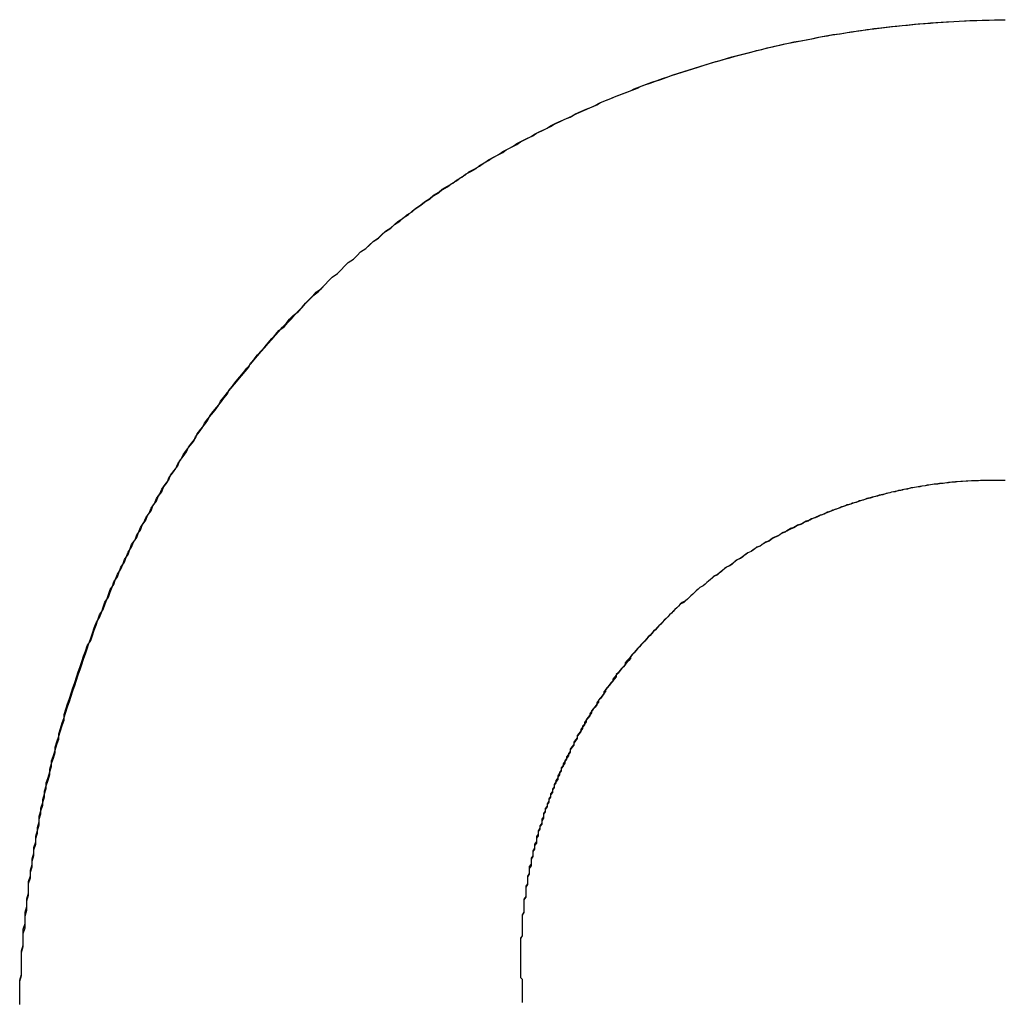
# Model space of a CAD drawing. Extents: x 1107 to 4046, y 937 to 3355.
# Tile 754 of 861: x 3042.459 to 3043.013, y 1750.831 to 1751.385. Entities that reach past the tile are written whole.
import ezdxf

# ---------------------------------------------------------------- set-up
doc = ezdxf.new("R2010")
doc.units = 0
doc.layers.add('KF_VIDA_L___C_LEFT', color=7, linetype='CONTINUOUS')

# ---------------------------------------------------------------- blocks, each defined once
blk = doc.blocks.new('KF_VIDA_L___C_LEFT')
at = {"layer": 'KF_VIDA_L___C_LEFT'}
for points in [[(153.155, 61.6173, 0), (153.155, 61.6207, 0), (153.155, 61.624, 0), (153.155, 61.6273, 0), (153.155, 61.6306, 0), (153.156, 61.6339, 0), (153.156, 61.6372, 0), (153.156, 61.6405, 0), (153.156, 61.6438, 0), (153.156, 61.6471, 0), (153.157, 61.6504, 0), (153.157, 61.6537, 0), (153.157, 61.6569, 0), (153.158, 61.6602, 0), (153.158, 61.6635, 0), (153.158, 61.6667, 0), (153.159, 61.67, 0), (153.159, 61.6732, 0), (153.159, 61.6765, 0), (153.16, 61.6797, 0), (153.16, 61.6829, 0), (153.16, 61.6862, 0), (153.161, 61.6894, 0), (153.161, 61.6926, 0), (153.162, 61.6958, 0), (153.162, 61.699, 0), (153.163, 61.7022, 0), (153.163, 61.7054, 0), (153.164, 61.7086, 0), (153.164, 61.7118, 0), (153.165, 61.715, 0), (153.166, 61.7181, 0), (153.166, 61.7213, 0), (153.167, 61.7244, 0), (153.167, 61.7276, 0), (153.168, 61.7307, 0), (153.169, 61.7339, 0), (153.169, 61.737, 0), (153.17, 61.7401, 0), (153.171, 61.7433, 0), (153.172, 61.7464, 0), (153.172, 61.7495, 0), (153.173, 61.7526, 0), (153.174, 61.7557, 0), (153.175, 61.7588, 0), (153.175, 61.7618, 0), (153.176, 61.7649, 0), (153.177, 61.768, 0), (153.178, 61.771, 0), (153.179, 61.7741, 0), (153.18, 61.7771, 0), (153.18, 61.7802, 0), (153.181, 61.7832, 0), (153.182, 61.7862, 0), (153.183, 61.7892, 0), (153.184, 61.7922, 0), (153.185, 61.7952, 0), (153.186, 61.7982, 0), (153.187, 61.8012, 0), (153.188, 61.8042, 0), (153.189, 61.8072, 0), (153.19, 61.8101, 0), (153.191, 61.8131, 0), (153.192, 61.816, 0), (153.193, 61.8189, 0), (153.195, 61.8219, 0), (153.196, 61.8248, 0), (153.197, 61.8277, 0), (153.198, 61.8306, 0), (153.199, 61.8335, 0), (153.2, 61.8364, 0), (153.202, 61.8393, 0), (153.203, 61.8421, 0), (153.204, 61.845, 0), (153.205, 61.8479, 0), (153.206, 61.8507, 0), (153.208, 61.8535, 0), (153.209, 61.8564, 0), (153.21, 61.8592, 0), (153.212, 61.862, 0), (153.213, 61.8648, 0), (153.214, 61.8676, 0), (153.216, 61.8704, 0), (153.217, 61.8731, 0), (153.218, 61.8759, 0), (153.22, 61.8786, 0), (153.221, 61.8814, 0), (153.223, 61.8841, 0), (153.224, 61.8869, 0), (153.226, 61.8896, 0), (153.227, 61.8923, 0), (153.229, 61.895, 0), (153.23, 61.8977, 0), (153.232, 61.9003, 0), (153.233, 61.903, 0), (153.235, 61.9057, 0), (153.236, 61.9083, 0), (153.238, 61.9109, 0), (153.239, 61.9136, 0), (153.241, 61.9162, 0), (153.243, 61.9188, 0), (153.244, 61.9214, 0), (153.246, 61.924, 0), (153.247, 61.9265, 0), (153.249, 61.9291, 0), (153.251, 61.9317, 0), (153.253, 61.9342, 0), (153.254, 61.9367, 0), (153.256, 61.9393, 0), (153.258, 61.9418, 0), (153.259, 61.9443, 0), (153.261, 61.9468, 0), (153.263, 61.9492, 0), (153.265, 61.9517, 0), (153.267, 61.9542, 0), (153.268, 61.9566, 0), (153.27, 61.959, 0), (153.272, 61.9615, 0), (153.274, 61.9639, 0), (153.276, 61.9663, 0), (153.278, 61.9687, 0), (153.28, 61.971, 0), (153.282, 61.9734, 0), (153.284, 61.9758, 0), (153.285, 61.9781, 0), (153.287, 61.9804, 0), (153.289, 61.9827, 0), (153.291, 61.9851, 0), (153.293, 61.9873, 0), (153.295, 61.9896, 0), (153.297, 61.9919, 0), (153.299, 61.9942, 0), (153.301, 61.9964, 0), (153.304, 61.9986, 0), (153.306, 62.0009, 0), (153.308, 62.0031, 0), (153.31, 62.0053, 0), (153.312, 62.0075, 0), (153.314, 62.0096, 0), (153.316, 62.0118, 0), (153.318, 62.0139, 0), (153.32, 62.0161, 0), (153.323, 62.0182, 0), (153.325, 62.0203, 0), (153.327, 62.0224, 0), (153.329, 62.0245, 0), (153.331, 62.0266, 0), (153.334, 62.0286, 0), (153.336, 62.0307, 0), (153.338, 62.0327, 0), (153.34, 62.0347, 0), (153.343, 62.0367, 0), (153.345, 62.0387, 0), (153.347, 62.0407, 0), (153.35, 62.0427, 0), (153.352, 62.0446, 0), (153.354, 62.0466, 0), (153.357, 62.0485, 0), (153.359, 62.0504, 0), (153.361, 62.0523, 0), (153.364, 62.0542, 0), (153.366, 62.0561, 0), (153.368, 62.0579, 0), (153.371, 62.0598, 0), (153.373, 62.0616, 0), (153.376, 62.0634, 0), (153.378, 62.0652, 0), (153.381, 62.067, 0), (153.383, 62.0688, 0), (153.386, 62.0705, 0), (153.388, 62.0723, 0), (153.391, 62.074, 0), (153.393, 62.0757, 0), (153.396, 62.0774, 0), (153.398, 62.0791, 0), (153.401, 62.0808, 0), (153.403, 62.0825, 0), (153.406, 62.0841, 0), (153.408, 62.0858, 0), (153.411, 62.0874, 0), (153.414, 62.089, 0), (153.416, 62.0906, 0), (153.419, 62.0922, 0), (153.421, 62.0937, 0), (153.424, 62.0953, 0), (153.427, 62.0968, 0), (153.429, 62.0983, 0), (153.432, 62.0998, 0), (153.435, 62.1013, 0), (153.437, 62.1028, 0), (153.44, 62.1042, 0), (153.443, 62.1057, 0), (153.445, 62.1071, 0), (153.448, 62.1085, 0), (153.451, 62.1099, 0), (153.454, 62.1113, 0), (153.456, 62.1127, 0), (153.459, 62.114, 0), (153.462, 62.1154, 0), (153.465, 62.1167, 0), (153.467, 62.118, 0), (153.47, 62.1193, 0), (153.473, 62.1206, 0), (153.476, 62.1219, 0), (153.479, 62.1231, 0), (153.481, 62.1243, 0), (153.484, 62.1256, 0), (153.487, 62.1268, 0), (153.49, 62.128, 0), (153.493, 62.1291, 0), (153.496, 62.1303, 0), (153.499, 62.1314, 0), (153.501, 62.1325, 0), (153.504, 62.1337, 0), (153.507, 62.1348, 0), (153.51, 62.1358, 0), (153.513, 62.1369, 0), (153.516, 62.1379, 0), (153.519, 62.139, 0), (153.522, 62.14, 0), (153.525, 62.141, 0), (153.528, 62.142, 0), (153.531, 62.1429, 0), (153.534, 62.1439, 0), (153.537, 62.1448, 0), (153.54, 62.1458, 0), (153.543, 62.1467, 0), (153.546, 62.1475, 0), (153.549, 62.1484, 0), (153.552, 62.1493, 0), (153.555, 62.1501, 0), (153.558, 62.1509, 0), (153.561, 62.1518, 0), (153.564, 62.1525, 0), (153.567, 62.1533, 0), (153.57, 62.1541, 0), (153.573, 62.1548, 0), (153.576, 62.1556, 0), (153.579, 62.1563, 0), (153.582, 62.157, 0), (153.585, 62.1577, 0), (153.588, 62.1583, 0), (153.591, 62.159, 0), (153.595, 62.1596, 0), (153.598, 62.1602, 0), (153.601, 62.1608, 0), (153.604, 62.1614, 0), (153.607, 62.162, 0), (153.61, 62.1625, 0), (153.613, 62.1631, 0), (153.617, 62.1636, 0), (153.62, 62.1641, 0), (153.623, 62.1646, 0), (153.626, 62.165, 0), (153.629, 62.1655, 0), (153.632, 62.1659, 0), (153.636, 62.1663, 0), (153.639, 62.1667, 0), (153.642, 62.1671, 0), (153.645, 62.1675, 0), (153.648, 62.1679, 0), (153.652, 62.1682, 0), (153.655, 62.1685, 0), (153.658, 62.1688, 0), (153.661, 62.1691, 0), (153.664, 62.1694, 0), (153.668, 62.1696, 0), (153.671, 62.1699, 0), (153.674, 62.1701, 0), (153.677, 62.1703, 0), (153.681, 62.1705, 0), (153.684, 62.1707, 0), (153.687, 62.1708, 0), (153.69, 62.171, 0), (153.694, 62.1711, 0), (153.697, 62.1712, 0), (153.7, 62.1713, 0), (153.704, 62.1714, 0), (153.707, 62.1714, 0), (153.71, 62.1715, 0)], [(153.155, 61.617, 0), (153.155, 61.6203, 0), (153.155, 61.6235, 0), (153.155, 61.6268, 0), (153.155, 61.6301, 0), (153.156, 61.6333, 0), (153.156, 61.6366, 0), (153.156, 61.6398, 0), (153.156, 61.6431, 0), (153.156, 61.6463, 0), (153.157, 61.6496, 0), (153.157, 61.6528, 0), (153.157, 61.656, 0), (153.157, 61.6593, 0), (153.158, 61.6625, 0), (153.158, 61.6657, 0), (153.158, 61.6689, 0), (153.159, 61.6722, 0), (153.159, 61.6754, 0), (153.16, 61.6786, 0), (153.16, 61.6818, 0), (153.16, 61.685, 0), (153.161, 61.6882, 0), (153.161, 61.6914, 0), (153.162, 61.6945, 0), (153.162, 61.6977, 0), (153.163, 61.7009, 0), (153.163, 61.7041, 0), (153.164, 61.7072, 0), (153.164, 61.7104, 0), (153.165, 61.7135, 0), (153.165, 61.7167, 0), (153.166, 61.7198, 0), (153.166, 61.723, 0), (153.167, 61.7261, 0), (153.168, 61.7292, 0), (153.168, 61.7324, 0), (153.169, 61.7355, 0), (153.17, 61.7386, 0), (153.17, 61.7417, 0), (153.171, 61.7448, 0), (153.172, 61.7479, 0), (153.173, 61.751, 0), (153.173, 61.7541, 0), (153.174, 61.7571, 0), (153.175, 61.7602, 0), (153.176, 61.7633, 0), (153.177, 61.7663, 0), (153.177, 61.7694, 0), (153.178, 61.7724, 0), (153.179, 61.7755, 0), (153.18, 61.7785, 0), (153.181, 61.7815, 0), (153.182, 61.7846, 0), (153.183, 61.7876, 0), (153.184, 61.7906, 0), (153.185, 61.7936, 0), (153.186, 61.7966, 0), (153.187, 61.7996, 0), (153.188, 61.8025, 0), (153.189, 61.8055, 0), (153.19, 61.8085, 0), (153.191, 61.8114, 0), (153.192, 61.8144, 0), (153.193, 61.8173, 0), (153.194, 61.8203, 0), (153.195, 61.8232, 0), (153.196, 61.8261, 0), (153.197, 61.829, 0), (153.198, 61.8319, 0), (153.2, 61.8348, 0), (153.201, 61.8377, 0), (153.202, 61.8406, 0), (153.203, 61.8435, 0), (153.205, 61.8463, 0), (153.206, 61.8492, 0), (153.207, 61.852, 0), (153.208, 61.8549, 0), (153.21, 61.8577, 0), (153.211, 61.8605, 0), (153.212, 61.8633, 0), (153.214, 61.8661, 0), (153.215, 61.8689, 0), (153.216, 61.8717, 0), (153.218, 61.8745, 0), (153.219, 61.8773, 0), (153.221, 61.88, 0), (153.222, 61.8828, 0), (153.223, 61.8855, 0), (153.225, 61.8883, 0), (153.226, 61.891, 0), (153.228, 61.8937, 0), (153.229, 61.8964, 0), (153.231, 61.8991, 0), (153.232, 61.9018, 0), (153.234, 61.9045, 0), (153.235, 61.9071, 0), (153.237, 61.9098, 0), (153.239, 61.9124, 0), (153.24, 61.9151, 0), (153.242, 61.9177, 0), (153.244, 61.9203, 0), (153.245, 61.9229, 0), (153.247, 61.9255, 0), (153.249, 61.9281, 0), (153.25, 61.9307, 0), (153.252, 61.9332, 0), (153.254, 61.9358, 0), (153.255, 61.9383, 0), (153.257, 61.9409, 0), (153.259, 61.9434, 0), (153.261, 61.9459, 0), (153.262, 61.9484, 0), (153.264, 61.9509, 0), (153.266, 61.9534, 0), (153.268, 61.9558, 0), (153.27, 61.9583, 0), (153.272, 61.9608, 0), (153.273, 61.9632, 0), (153.275, 61.9656, 0), (153.277, 61.968, 0), (153.279, 61.9704, 0), (153.281, 61.9728, 0), (153.283, 61.9752, 0), (153.285, 61.9775, 0), (153.287, 61.9799, 0), (153.289, 61.9822, 0), (153.291, 61.9846, 0), (153.293, 61.9869, 0), (153.295, 61.9892, 0), (153.297, 61.9915, 0), (153.299, 61.9938, 0), (153.301, 61.996, 0), (153.303, 61.9983, 0), (153.305, 62.0005, 0), (153.307, 62.0028, 0), (153.309, 62.005, 0), (153.312, 62.0072, 0), (153.314, 62.0094, 0), (153.316, 62.0116, 0), (153.318, 62.0137, 0), (153.32, 62.0159, 0), (153.322, 62.018, 0), (153.325, 62.0202, 0), (153.327, 62.0223, 0), (153.329, 62.0244, 0), (153.331, 62.0265, 0), (153.334, 62.0285, 0), (153.336, 62.0306, 0), (153.338, 62.0327, 0), (153.34, 62.0347, 0), (153.343, 62.0367, 0), (153.345, 62.0387, 0), (153.347, 62.0407, 0), (153.35, 62.0427, 0), (153.352, 62.0447, 0), (153.354, 62.0466, 0), (153.357, 62.0486, 0), (153.359, 62.0505, 0), (153.361, 62.0524, 0), (153.364, 62.0543, 0), (153.366, 62.0562, 0), (153.369, 62.0581, 0), (153.371, 62.06, 0), (153.374, 62.0618, 0), (153.376, 62.0636, 0), (153.378, 62.0654, 0), (153.381, 62.0672, 0), (153.383, 62.069, 0), (153.386, 62.0708, 0), (153.388, 62.0726, 0), (153.391, 62.0743, 0), (153.393, 62.076, 0), (153.396, 62.0778, 0), (153.399, 62.0795, 0), (153.401, 62.0812, 0), (153.404, 62.0828, 0), (153.406, 62.0845, 0), (153.409, 62.0861, 0), (153.412, 62.0878, 0), (153.414, 62.0894, 0), (153.417, 62.091, 0), (153.419, 62.0926, 0), (153.422, 62.0941, 0), (153.425, 62.0957, 0), (153.427, 62.0972, 0), (153.43, 62.0987, 0), (153.433, 62.1003, 0), (153.435, 62.1017, 0), (153.438, 62.1032, 0), (153.441, 62.1047, 0), (153.444, 62.1061, 0), (153.446, 62.1076, 0), (153.449, 62.109, 0), (153.452, 62.1104, 0), (153.454, 62.1118, 0), (153.457, 62.1132, 0), (153.46, 62.1145, 0), (153.463, 62.1159, 0), (153.466, 62.1172, 0), (153.468, 62.1185, 0), (153.471, 62.1198, 0), (153.474, 62.1211, 0), (153.477, 62.1223, 0), (153.48, 62.1236, 0), (153.482, 62.1248, 0), (153.485, 62.126, 0), (153.488, 62.1272, 0), (153.491, 62.1284, 0), (153.494, 62.1296, 0), (153.497, 62.1307, 0), (153.5, 62.1319, 0), (153.503, 62.133, 0), (153.505, 62.1341, 0), (153.508, 62.1352, 0), (153.511, 62.1363, 0), (153.514, 62.1373, 0), (153.517, 62.1384, 0), (153.52, 62.1394, 0), (153.523, 62.1404, 0), (153.526, 62.1414, 0), (153.529, 62.1424, 0), (153.532, 62.1433, 0), (153.535, 62.1443, 0), (153.538, 62.1452, 0), (153.541, 62.1461, 0), (153.544, 62.147, 0), (153.547, 62.1479, 0), (153.55, 62.1488, 0), (153.553, 62.1496, 0), (153.556, 62.1505, 0), (153.559, 62.1513, 0), (153.562, 62.1521, 0), (153.565, 62.1529, 0), (153.568, 62.1536, 0), (153.571, 62.1544, 0), (153.574, 62.1551, 0), (153.577, 62.1558, 0), (153.58, 62.1566, 0), (153.583, 62.1572, 0), (153.586, 62.1579, 0), (153.59, 62.1586, 0), (153.593, 62.1592, 0), (153.596, 62.1598, 0), (153.599, 62.1604, 0), (153.602, 62.161, 0), (153.605, 62.1616, 0), (153.608, 62.1622, 0), (153.611, 62.1627, 0), (153.614, 62.1632, 0), (153.618, 62.1637, 0), (153.621, 62.1642, 0), (153.624, 62.1647, 0), (153.627, 62.1652, 0), (153.63, 62.1656, 0), (153.633, 62.166, 0), (153.636, 62.1665, 0), (153.64, 62.1669, 0), (153.643, 62.1672, 0), (153.646, 62.1676, 0), (153.649, 62.1679, 0), (153.652, 62.1683, 0), (153.656, 62.1686, 0), (153.659, 62.1689, 0), (153.662, 62.1692, 0), (153.665, 62.1694, 0), (153.668, 62.1697, 0), (153.672, 62.1699, 0), (153.675, 62.1701, 0), (153.678, 62.1703, 0), (153.681, 62.1705, 0), (153.684, 62.1707, 0), (153.688, 62.1709, 0), (153.691, 62.171, 0), (153.694, 62.1711, 0), (153.697, 62.1712, 0), (153.701, 62.1713, 0), (153.704, 62.1714, 0), (153.707, 62.1714, 0), (153.71, 62.1715, 0)], [(153.702, 61.9121, 0), (153.701, 61.9121, 0), (153.699, 61.9121, 0), (153.698, 61.912, 0), (153.696, 61.912, 0), (153.695, 61.9119, 0), (153.694, 61.9119, 0), (153.692, 61.9118, 0), (153.691, 61.9118, 0), (153.689, 61.9117, 0), (153.688, 61.9116, 0), (153.686, 61.9115, 0), (153.685, 61.9114, 0), (153.683, 61.9113, 0), (153.682, 61.9111, 0), (153.68, 61.911, 0), (153.679, 61.9109, 0), (153.678, 61.9107, 0), (153.676, 61.9106, 0), (153.675, 61.9104, 0), (153.673, 61.9102, 0), (153.672, 61.91, 0), (153.67, 61.9099, 0), (153.669, 61.9097, 0), (153.667, 61.9094, 0), (153.666, 61.9092, 0), (153.665, 61.909, 0), (153.663, 61.9088, 0), (153.662, 61.9085, 0), (153.66, 61.9083, 0), (153.659, 61.908, 0), (153.657, 61.9078, 0), (153.656, 61.9075, 0), (153.655, 61.9072, 0), (153.653, 61.9069, 0), (153.652, 61.9066, 0), (153.65, 61.9063, 0), (153.649, 61.906, 0), (153.648, 61.9057, 0), (153.646, 61.9054, 0), (153.645, 61.905, 0), (153.643, 61.9047, 0), (153.642, 61.9043, 0), (153.641, 61.904, 0), (153.639, 61.9036, 0), (153.638, 61.9032, 0), (153.636, 61.9029, 0), (153.635, 61.9025, 0), (153.634, 61.9021, 0), (153.632, 61.9017, 0), (153.631, 61.9013, 0), (153.629, 61.9008, 0), (153.628, 61.9004, 0), (153.627, 61.9, 0), (153.625, 61.8995, 0), (153.624, 61.8991, 0), (153.623, 61.8986, 0), (153.621, 61.8981, 0), (153.62, 61.8977, 0), (153.618, 61.8972, 0), (153.617, 61.8967, 0), (153.616, 61.8962, 0), (153.614, 61.8957, 0), (153.613, 61.8952, 0), (153.612, 61.8947, 0), (153.61, 61.8941, 0), (153.609, 61.8936, 0), (153.608, 61.8931, 0), (153.606, 61.8925, 0), (153.605, 61.892, 0), (153.604, 61.8914, 0), (153.602, 61.8908, 0), (153.601, 61.8902, 0), (153.6, 61.8897, 0), (153.598, 61.8891, 0), (153.597, 61.8885, 0), (153.596, 61.8879, 0), (153.595, 61.8872, 0), (153.593, 61.8866, 0), (153.592, 61.886, 0), (153.591, 61.8854, 0), (153.589, 61.8847, 0), (153.588, 61.8841, 0), (153.587, 61.8834, 0), (153.585, 61.8827, 0), (153.584, 61.8821, 0), (153.583, 61.8814, 0), (153.582, 61.8807, 0), (153.58, 61.88, 0), (153.579, 61.8793, 0), (153.578, 61.8786, 0), (153.577, 61.8779, 0), (153.575, 61.8772, 0), (153.574, 61.8765, 0), (153.573, 61.8757, 0), (153.572, 61.875, 0), (153.57, 61.8743, 0), (153.569, 61.8735, 0), (153.568, 61.8727, 0), (153.567, 61.872, 0), (153.565, 61.8712, 0), (153.564, 61.8704, 0), (153.563, 61.8697, 0), (153.562, 61.8689, 0), (153.561, 61.8681, 0), (153.559, 61.8673, 0), (153.558, 61.8665, 0), (153.557, 61.8656, 0), (153.556, 61.8648, 0), (153.555, 61.864, 0), (153.553, 61.8632, 0), (153.552, 61.8623, 0), (153.551, 61.8615, 0), (153.55, 61.8606, 0), (153.549, 61.8598, 0), (153.548, 61.8589, 0), (153.546, 61.858, 0), (153.545, 61.8571, 0), (153.544, 61.8563, 0), (153.543, 61.8554, 0), (153.542, 61.8545, 0), (153.541, 61.8536, 0), (153.54, 61.8527, 0), (153.538, 61.8517, 0), (153.537, 61.8508, 0), (153.536, 61.8499, 0), (153.535, 61.849, 0), (153.534, 61.848, 0), (153.533, 61.8471, 0), (153.532, 61.8461, 0), (153.531, 61.8452, 0), (153.53, 61.8442, 0), (153.529, 61.8433, 0), (153.527, 61.8423, 0), (153.526, 61.8413, 0), (153.525, 61.8403, 0), (153.524, 61.8393, 0), (153.523, 61.8384, 0), (153.522, 61.8374, 0), (153.521, 61.8364, 0), (153.52, 61.8353, 0), (153.519, 61.8343, 0), (153.518, 61.8333, 0), (153.517, 61.8323, 0), (153.516, 61.8313, 0), (153.515, 61.8302, 0), (153.514, 61.8292, 0), (153.513, 61.8281, 0), (153.512, 61.8271, 0), (153.511, 61.826, 0), (153.51, 61.825, 0), (153.509, 61.8239, 0), (153.508, 61.8228, 0), (153.507, 61.8217, 0), (153.506, 61.8207, 0), (153.505, 61.8196, 0), (153.504, 61.8185, 0), (153.503, 61.8174, 0), (153.502, 61.8163, 0), (153.501, 61.8152, 0), (153.5, 61.8141, 0), (153.499, 61.8129, 0), (153.499, 61.8118, 0), (153.498, 61.8107, 0), (153.497, 61.8096, 0), (153.496, 61.8084, 0), (153.495, 61.8073, 0), (153.494, 61.8061, 0), (153.493, 61.805, 0), (153.492, 61.8038, 0), (153.491, 61.8027, 0), (153.491, 61.8015, 0), (153.49, 61.8003, 0), (153.489, 61.7992, 0), (153.488, 61.798, 0), (153.487, 61.7968, 0), (153.486, 61.7956, 0), (153.485, 61.7944, 0), (153.485, 61.7932, 0), (153.484, 61.792, 0), (153.483, 61.7908, 0), (153.482, 61.7896, 0), (153.481, 61.7884, 0), (153.481, 61.7872, 0), (153.48, 61.786, 0), (153.479, 61.7848, 0), (153.478, 61.7835, 0), (153.477, 61.7823, 0), (153.477, 61.7811, 0), (153.476, 61.7798, 0), (153.475, 61.7786, 0), (153.474, 61.7773, 0), (153.474, 61.7761, 0), (153.473, 61.7748, 0), (153.472, 61.7736, 0), (153.472, 61.7723, 0), (153.471, 61.771, 0), (153.47, 61.7698, 0), (153.469, 61.7685, 0), (153.469, 61.7672, 0), (153.468, 61.7659, 0), (153.467, 61.7646, 0), (153.467, 61.7634, 0), (153.466, 61.7621, 0), (153.465, 61.7608, 0), (153.465, 61.7595, 0), (153.464, 61.7582, 0), (153.464, 61.7569, 0), (153.463, 61.7555, 0), (153.462, 61.7542, 0), (153.462, 61.7529, 0), (153.461, 61.7516, 0), (153.46, 61.7503, 0), (153.46, 61.7489, 0), (153.459, 61.7476, 0), (153.459, 61.7463, 0), (153.458, 61.7449, 0), (153.458, 61.7436, 0), (153.457, 61.7423, 0), (153.456, 61.7409, 0), (153.456, 61.7396, 0), (153.455, 61.7382, 0), (153.455, 61.7369, 0), (153.454, 61.7355, 0), (153.454, 61.7341, 0), (153.453, 61.7328, 0), (153.453, 61.7314, 0), (153.452, 61.73, 0), (153.452, 61.7287, 0), (153.451, 61.7273, 0), (153.451, 61.7259, 0), (153.45, 61.7245, 0), (153.45, 61.7232, 0), (153.45, 61.7218, 0), (153.449, 61.7204, 0), (153.449, 61.719, 0), (153.448, 61.7176, 0), (153.448, 61.7162, 0), (153.447, 61.7148, 0), (153.447, 61.7134, 0), (153.447, 61.712, 0), (153.446, 61.7106, 0), (153.446, 61.7092, 0), (153.446, 61.7078, 0), (153.445, 61.7064, 0), (153.445, 61.705, 0), (153.444, 61.7035, 0), (153.444, 61.7021, 0), (153.444, 61.7007, 0), (153.443, 61.6993, 0), (153.443, 61.6978, 0), (153.443, 61.6964, 0), (153.443, 61.695, 0), (153.442, 61.6936, 0), (153.442, 61.6921, 0), (153.442, 61.6907, 0), (153.441, 61.6893, 0), (153.441, 61.6878, 0), (153.441, 61.6864, 0), (153.441, 61.6849, 0), (153.44, 61.6835, 0), (153.44, 61.682, 0), (153.44, 61.6806, 0), (153.44, 61.6791, 0), (153.44, 61.6777, 0), (153.439, 61.6762, 0), (153.439, 61.6748, 0), (153.439, 61.6733, 0), (153.439, 61.6719, 0), (153.439, 61.6704, 0), (153.439, 61.6689, 0), (153.438, 61.6675, 0), (153.438, 61.666, 0), (153.438, 61.6646, 0), (153.438, 61.6631, 0), (153.438, 61.6616, 0), (153.438, 61.6602, 0), (153.438, 61.6587, 0), (153.438, 61.6572, 0), (153.438, 61.6557, 0), (153.437, 61.6543, 0), (153.437, 61.6528, 0), (153.437, 61.6513, 0), (153.437, 61.6498, 0), (153.437, 61.6484, 0), (153.437, 61.6469, 0), (153.437, 61.6454, 0), (153.437, 61.6439, 0)], [(153.702, 61.9121, 0), (153.701, 61.9121, 0), (153.699, 61.9121, 0), (153.698, 61.912, 0), (153.696, 61.912, 0), (153.695, 61.9119, 0), (153.694, 61.9119, 0), (153.692, 61.9118, 0), (153.691, 61.9118, 0), (153.689, 61.9117, 0), (153.688, 61.9116, 0), (153.686, 61.9115, 0), (153.685, 61.9114, 0), (153.683, 61.9113, 0), (153.682, 61.9112, 0), (153.681, 61.911, 0), (153.679, 61.9109, 0), (153.678, 61.9108, 0), (153.676, 61.9106, 0), (153.675, 61.9104, 0), (153.673, 61.9103, 0), (153.672, 61.9101, 0), (153.671, 61.9099, 0), (153.669, 61.9097, 0), (153.668, 61.9095, 0), (153.666, 61.9093, 0), (153.665, 61.9091, 0), (153.663, 61.9088, 0), (153.662, 61.9086, 0), (153.661, 61.9084, 0), (153.659, 61.9081, 0), (153.658, 61.9078, 0), (153.656, 61.9076, 0), (153.655, 61.9073, 0), (153.653, 61.907, 0), (153.652, 61.9067, 0), (153.651, 61.9064, 0), (153.649, 61.9061, 0), (153.648, 61.9058, 0), (153.646, 61.9055, 0), (153.645, 61.9051, 0), (153.644, 61.9048, 0), (153.642, 61.9044, 0), (153.641, 61.9041, 0), (153.639, 61.9037, 0), (153.638, 61.9034, 0), (153.637, 61.903, 0), (153.635, 61.9026, 0), (153.634, 61.9022, 0), (153.632, 61.9018, 0), (153.631, 61.9014, 0), (153.63, 61.901, 0), (153.628, 61.9005, 0), (153.627, 61.9001, 0), (153.626, 61.8996, 0), (153.624, 61.8992, 0), (153.623, 61.8987, 0), (153.621, 61.8983, 0), (153.62, 61.8978, 0), (153.619, 61.8973, 0), (153.617, 61.8968, 0), (153.616, 61.8963, 0), (153.615, 61.8958, 0), (153.613, 61.8953, 0), (153.612, 61.8948, 0), (153.611, 61.8943, 0), (153.609, 61.8937, 0), (153.608, 61.8932, 0), (153.607, 61.8927, 0), (153.605, 61.8921, 0), (153.604, 61.8915, 0), (153.603, 61.891, 0), (153.601, 61.8904, 0), (153.6, 61.8898, 0), (153.599, 61.8892, 0), (153.597, 61.8886, 0), (153.596, 61.888, 0), (153.595, 61.8874, 0), (153.593, 61.8868, 0), (153.592, 61.8861, 0), (153.591, 61.8855, 0), (153.589, 61.8849, 0), (153.588, 61.8842, 0), (153.587, 61.8836, 0), (153.586, 61.8829, 0), (153.584, 61.8822, 0), (153.583, 61.8815, 0), (153.582, 61.8809, 0), (153.58, 61.8802, 0), (153.579, 61.8795, 0), (153.578, 61.8788, 0), (153.577, 61.8781, 0), (153.575, 61.8773, 0), (153.574, 61.8766, 0), (153.573, 61.8759, 0), (153.572, 61.8751, 0), (153.57, 61.8744, 0), (153.569, 61.8736, 0), (153.568, 61.8729, 0), (153.567, 61.8721, 0), (153.565, 61.8713, 0), (153.564, 61.8706, 0), (153.563, 61.8698, 0), (153.562, 61.869, 0), (153.561, 61.8682, 0), (153.559, 61.8674, 0), (153.558, 61.8666, 0), (153.557, 61.8657, 0), (153.556, 61.8649, 0), (153.555, 61.8641, 0), (153.553, 61.8632, 0), (153.552, 61.8624, 0), (153.551, 61.8616, 0), (153.55, 61.8607, 0), (153.549, 61.8598, 0), (153.548, 61.859, 0), (153.546, 61.8581, 0), (153.545, 61.8572, 0), (153.544, 61.8563, 0), (153.543, 61.8554, 0), (153.542, 61.8545, 0), (153.541, 61.8536, 0), (153.54, 61.8527, 0), (153.538, 61.8518, 0), (153.537, 61.8509, 0), (153.536, 61.8499, 0), (153.535, 61.849, 0), (153.534, 61.8481, 0), (153.533, 61.8471, 0), (153.532, 61.8462, 0), (153.531, 61.8452, 0), (153.53, 61.8442, 0), (153.528, 61.8433, 0), (153.527, 61.8423, 0), (153.526, 61.8413, 0), (153.525, 61.8403, 0), (153.524, 61.8393, 0), (153.523, 61.8383, 0), (153.522, 61.8373, 0), (153.521, 61.8363, 0), (153.52, 61.8353, 0), (153.519, 61.8343, 0), (153.518, 61.8332, 0), (153.517, 61.8322, 0), (153.516, 61.8312, 0), (153.515, 61.8301, 0), (153.514, 61.8291, 0), (153.513, 61.828, 0), (153.512, 61.827, 0), (153.511, 61.8259, 0), (153.51, 61.8248, 0), (153.509, 61.8238, 0), (153.508, 61.8227, 0), (153.507, 61.8216, 0), (153.506, 61.8205, 0), (153.505, 61.8194, 0), (153.504, 61.8183, 0), (153.503, 61.8172, 0), (153.502, 61.8161, 0), (153.501, 61.815, 0), (153.5, 61.8139, 0), (153.499, 61.8128, 0), (153.498, 61.8116, 0), (153.497, 61.8105, 0), (153.496, 61.8094, 0), (153.496, 61.8082, 0), (153.495, 61.8071, 0), (153.494, 61.8059, 0), (153.493, 61.8048, 0), (153.492, 61.8036, 0), (153.491, 61.8024, 0), (153.49, 61.8013, 0), (153.489, 61.8001, 0), (153.489, 61.7989, 0), (153.488, 61.7977, 0), (153.487, 61.7965, 0), (153.486, 61.7954, 0), (153.485, 61.7942, 0), (153.484, 61.793, 0), (153.484, 61.7918, 0), (153.483, 61.7905, 0), (153.482, 61.7893, 0), (153.481, 61.7881, 0), (153.48, 61.7869, 0), (153.48, 61.7857, 0), (153.479, 61.7844, 0), (153.478, 61.7832, 0), (153.477, 61.782, 0), (153.476, 61.7807, 0), (153.476, 61.7795, 0), (153.475, 61.7782, 0), (153.474, 61.777, 0), (153.473, 61.7757, 0), (153.473, 61.7745, 0), (153.472, 61.7732, 0), (153.471, 61.7719, 0), (153.471, 61.7707, 0), (153.47, 61.7694, 0), (153.469, 61.7681, 0), (153.469, 61.7668, 0), (153.468, 61.7655, 0), (153.467, 61.7642, 0), (153.467, 61.7629, 0), (153.466, 61.7616, 0), (153.465, 61.7603, 0), (153.465, 61.759, 0), (153.464, 61.7577, 0), (153.463, 61.7564, 0), (153.463, 61.7551, 0), (153.462, 61.7538, 0), (153.461, 61.7525, 0), (153.461, 61.7512, 0), (153.46, 61.7498, 0), (153.46, 61.7485, 0), (153.459, 61.7472, 0), (153.458, 61.7458, 0), (153.458, 61.7445, 0), (153.457, 61.7431, 0), (153.457, 61.7418, 0), (153.456, 61.7405, 0), (153.456, 61.7391, 0), (153.455, 61.7378, 0), (153.455, 61.7364, 0), (153.454, 61.735, 0), (153.454, 61.7337, 0), (153.453, 61.7323, 0), (153.453, 61.7309, 0), (153.452, 61.7296, 0), (153.452, 61.7282, 0), (153.451, 61.7268, 0), (153.451, 61.7254, 0), (153.45, 61.7241, 0), (153.45, 61.7227, 0), (153.449, 61.7213, 0), (153.449, 61.7199, 0), (153.449, 61.7185, 0), (153.448, 61.7171, 0), (153.448, 61.7157, 0), (153.447, 61.7143, 0), (153.447, 61.7129, 0), (153.446, 61.7115, 0), (153.446, 61.7101, 0), (153.446, 61.7087, 0), (153.445, 61.7073, 0), (153.445, 61.7059, 0), (153.445, 61.7045, 0), (153.444, 61.7031, 0), (153.444, 61.7017, 0), (153.444, 61.7003, 0), (153.443, 61.6988, 0), (153.443, 61.6974, 0), (153.443, 61.696, 0), (153.442, 61.6946, 0), (153.442, 61.6932, 0), (153.442, 61.6917, 0), (153.442, 61.6903, 0), (153.441, 61.6889, 0), (153.441, 61.6874, 0), (153.441, 61.686, 0), (153.441, 61.6846, 0), (153.44, 61.6831, 0), (153.44, 61.6817, 0), (153.44, 61.6803, 0), (153.44, 61.6788, 0), (153.44, 61.6774, 0), (153.439, 61.6759, 0), (153.439, 61.6745, 0), (153.439, 61.673, 0), (153.439, 61.6716, 0), (153.439, 61.6701, 0), (153.439, 61.6687, 0), (153.438, 61.6672, 0), (153.438, 61.6658, 0), (153.438, 61.6643, 0), (153.438, 61.6629, 0), (153.438, 61.6614, 0), (153.438, 61.66, 0), (153.438, 61.6585, 0), (153.438, 61.6571, 0), (153.438, 61.6556, 0), (153.437, 61.6542, 0), (153.437, 61.6527, 0), (153.437, 61.6512, 0), (153.437, 61.6498, 0), (153.437, 61.6483, 0), (153.437, 61.6469, 0), (153.437, 61.6454, 0), (153.437, 61.6439, 0)], [(153.71, 61.912, 0), (153.708, 61.912, 0), (153.707, 61.912, 0), (153.705, 61.9121, 0), (153.704, 61.9121, 0), (153.702, 61.9121, 0)], [(153.71, 61.912, 0), (153.708, 61.912, 0), (153.707, 61.912, 0), (153.705, 61.9121, 0), (153.704, 61.9121, 0), (153.702, 61.9121, 0)], [(153.437, 61.6439, 0), (153.437, 61.6432, 0), (153.437, 61.6424, 0), (153.437, 61.6417, 0), (153.437, 61.641, 0), (153.437, 61.6402, 0), (153.437, 61.6395, 0), (153.437, 61.6387, 0), (153.437, 61.638, 0), (153.437, 61.6372, 0), (153.437, 61.6365, 0), (153.437, 61.6358, 0), (153.437, 61.635, 0), (153.437, 61.6343, 0), (153.437, 61.6335, 0), (153.437, 61.6328, 0), (153.437, 61.6321, 0), (153.438, 61.6313, 0), (153.438, 61.6306, 0), (153.438, 61.6298, 0), (153.438, 61.6291, 0), (153.438, 61.6283, 0), (153.438, 61.6276, 0), (153.438, 61.6269, 0), (153.438, 61.6261, 0), (153.438, 61.6254, 0), (153.438, 61.6246, 0), (153.438, 61.6239, 0), (153.438, 61.6232, 0), (153.438, 61.6224, 0), (153.438, 61.6217, 0), (153.438, 61.621, 0), (153.438, 61.6202, 0), (153.438, 61.6195, 0), (153.438, 61.6187, 0), (153.438, 61.618, 0)], [(153.437, 61.6439, 0), (153.437, 61.6432, 0), (153.437, 61.6424, 0), (153.437, 61.6417, 0), (153.437, 61.641, 0), (153.437, 61.6402, 0), (153.437, 61.6395, 0), (153.437, 61.6387, 0), (153.437, 61.638, 0), (153.437, 61.6372, 0), (153.437, 61.6365, 0), (153.437, 61.6358, 0), (153.437, 61.635, 0), (153.437, 61.6343, 0), (153.437, 61.6335, 0), (153.437, 61.6328, 0), (153.437, 61.6321, 0), (153.438, 61.6313, 0), (153.438, 61.6306, 0), (153.438, 61.6298, 0), (153.438, 61.6291, 0), (153.438, 61.6283, 0), (153.438, 61.6276, 0), (153.438, 61.6269, 0), (153.438, 61.6261, 0), (153.438, 61.6254, 0), (153.438, 61.6246, 0), (153.438, 61.6239, 0), (153.438, 61.6232, 0), (153.438, 61.6224, 0), (153.438, 61.6217, 0), (153.438, 61.621, 0), (153.438, 61.6202, 0), (153.438, 61.6195, 0), (153.438, 61.6187, 0), (153.438, 61.618, 0)]]:
    blk.add_polyline3d(points, dxfattribs=at)

msp = doc.modelspace()

# ---------------------------------------------------------------- block references
at = {"layer": 'KF_VIDA_L___C_LEFT'}
msp.add_blockref('KF_VIDA_L___C_LEFT', (2889.30355, 1689.21316), dxfattribs=at)

doc.saveas('drawing.dxf')
